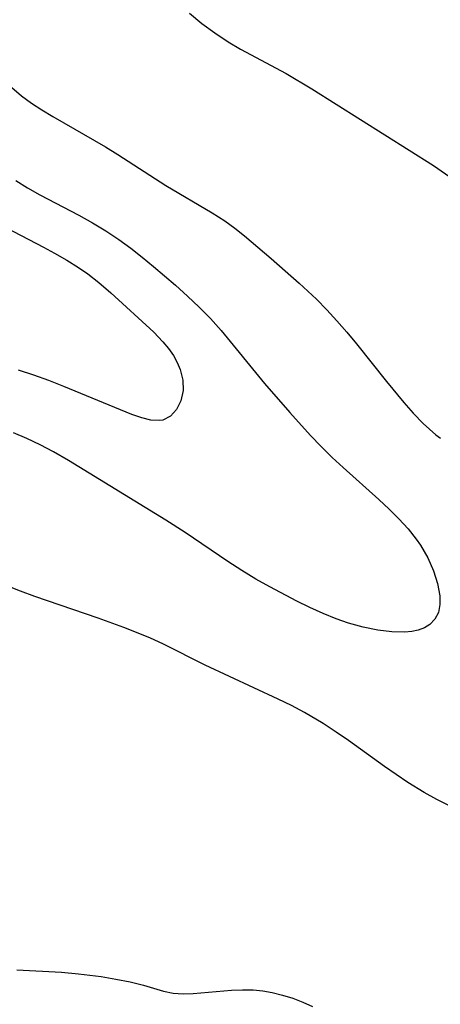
# Model space of a CAD drawing. Header units: metres. Extents: x 1073367 to 1082519, y 1569854 to 1574957.
# Tile 715 of 1056: x 1081571 to 1081620, y 1570389 to 1570503. Entities that reach past the tile are written whole.
import ezdxf

# ---------------------------------------------------------------- set-up
doc = ezdxf.new("R2010")
doc.units = ezdxf.units.M
doc.layers.add('CGG_CurvaNivelLidar_v1', color=253, linetype='Continuous', lineweight=30)

msp = doc.modelspace()

# ---------------------------------------------------------------- linework, layer by layer
at = {"layer": 'CGG_CurvaNivelLidar_v1'}
for p, q in [((1081591.1675, 1570504.2143, 79.5), (1081592.6068, 1570503.0143, 79.5)), ((1081592.6068, 1570503.0143, 79.5), (1081594.1211, 1570501.9019, 79.5)), ((1081594.1211, 1570501.9019, 79.5), (1081595.6983, 1570500.8693, 79.5)), ((1081595.6983, 1570500.8693, 79.5), (1081597.1264, 1570500.0237, 79.5)), ((1081597.1264, 1570500.0237, 79.5), (1081602.4382, 1570497.1625, 79.5)), ((1081602.4382, 1570497.1625, 79.5), (1081605.4484, 1570495.3856, 79.5)), ((1081570.4853, 1570495.5267, 79), (1081571.6178, 1570494.5779, 79)), ((1081605.4484, 1570495.3856, 79.5), (1081619.5873, 1570486.4713, 79.5)), ((1081571.6178, 1570494.5779, 79), (1081572.7819, 1570493.7328, 79)), ((1081572.7819, 1570493.7328, 79), (1081573.9997, 1570492.9424, 79)), ((1081573.9997, 1570492.9424, 79), (1081575.2556, 1570492.1874, 79)), ((1081575.2556, 1570492.1874, 79), (1081581.3935, 1570488.6511, 79)), ((1081581.3935, 1570488.6511, 79), (1081582.8471, 1570487.7593, 79)), ((1081582.8471, 1570487.7593, 79), (1081588.427, 1570484.1309, 79)), ((1081619.5873, 1570486.4713, 79.5), (1081621.8822, 1570484.8937, 79.5)), ((1081570.975, 1570484.7135, 78.5), (1081572.3349, 1570483.8521, 78.5)), ((1081572.3349, 1570483.8521, 78.5), (1081573.7532, 1570483.0597, 78.5)), ((1081588.427, 1570484.1309, 79), (1081593.8428, 1570480.963, 79)), ((1081573.7532, 1570483.0597, 78.5), (1081578.3061, 1570480.6953, 78.5)), ((1081578.3061, 1570480.6953, 78.5), (1081579.8905, 1570479.8029, 78.5)), ((1081593.8428, 1570480.963, 79), (1081595.2929, 1570480.0167, 79)), ((1081568.8762, 1570479.7241, 78), (1081574.1692, 1570476.973, 78)), ((1081579.8905, 1570479.8029, 78.5), (1081581.4474, 1570478.8559, 78.5)), ((1081595.2929, 1570480.0167, 79), (1081596.4479, 1570479.1674, 79)), ((1081596.4479, 1570479.1674, 79), (1081597.5729, 1570478.2707, 79)), ((1081581.4474, 1570478.8559, 78.5), (1081582.9672, 1570477.8466, 78.5)), ((1081582.9672, 1570477.8466, 78.5), (1081584.3429, 1570476.8447, 78.5)), ((1081597.5729, 1570478.2707, 79), (1081600.6858, 1570475.642, 79)), ((1081574.1692, 1570476.973, 78), (1081575.4782, 1570476.2613, 78)), ((1081584.3429, 1570476.8447, 78.5), (1081585.6861, 1570475.7955, 78.5)), ((1081575.4782, 1570476.2613, 78), (1081576.894, 1570475.4463, 78)), ((1081585.6861, 1570475.7955, 78.5), (1081587.0052, 1570474.7125, 78.5)), ((1081600.6858, 1570475.642, 79), (1081603.962, 1570472.7727, 79)), ((1081576.894, 1570475.4463, 78), (1081578.2738, 1570474.5816, 78)), ((1081578.2738, 1570474.5816, 78), (1081579.3483, 1570473.8381, 78)), ((1081587.0052, 1570474.7125, 78.5), (1081589.5618, 1570472.5174, 78.5)), ((1081579.3483, 1570473.8381, 78), (1081580.6277, 1570472.8516, 78)), ((1081580.6277, 1570472.8516, 78), (1081582.0188, 1570471.6588, 78)), ((1081589.5618, 1570472.5174, 78.5), (1081590.9555, 1570471.2706, 78.5)), ((1081603.962, 1570472.7727, 79), (1081605.9618, 1570470.9156, 79)), ((1081582.0188, 1570471.6588, 78), (1081587.0337, 1570467.0518, 78)), ((1081590.9555, 1570471.2706, 78.5), (1081592.3149, 1570469.9909, 78.5)), ((1081605.9618, 1570470.9156, 79), (1081607.17, 1570469.6798, 79)), ((1081592.3149, 1570469.9909, 78.5), (1081593.622, 1570468.6622, 78.5)), ((1081593.622, 1570468.6622, 78.5), (1081594.8649, 1570467.272, 78.5)), ((1081607.17, 1570469.6798, 79), (1081608.3384, 1570468.4024, 79)), ((1081608.3384, 1570468.4024, 79), (1081609.5037, 1570467.0641, 79)), ((1081587.0337, 1570467.0518, 78), (1081588.095, 1570465.9548, 78)), ((1081594.8649, 1570467.272, 78.5), (1081599.922, 1570461.0943, 78.5)), ((1081609.5037, 1570467.0641, 79), (1081610.6381, 1570465.7001, 79)), ((1081588.095, 1570465.9548, 78), (1081588.7498, 1570465.166, 78)), ((1081588.7498, 1570465.166, 78), (1081589.3182, 1570464.3522, 78)), ((1081610.6381, 1570465.7001, 79), (1081614.1379, 1570461.32, 79)), ((1081589.3182, 1570464.3522, 78), (1081589.7664, 1570463.5513, 78)), ((1081589.7664, 1570463.5513, 78), (1081590.1091, 1570462.7354, 78)), ((1081573.0527, 1570462.0693, 78), (1081571.2932, 1570462.6346, 78)), ((1081574.8024, 1570461.4343, 78), (1081573.0527, 1570462.0693, 78)), ((1081590.1091, 1570462.7354, 78), (1081590.4088, 1570461.4878, 78)), ((1081576.5377, 1570460.7531, 78), (1081574.8024, 1570461.4343, 78)), ((1081584.4724, 1570457.4802, 78), (1081576.5377, 1570460.7531, 78)), ((1081590.4088, 1570461.4878, 78), (1081590.442, 1570460.2768, 78)), ((1081599.922, 1570461.0943, 78.5), (1081602.8858, 1570457.7069, 78.5)), ((1081614.1379, 1570461.32, 79), (1081616.1329, 1570458.8875, 79)), ((1081590.442, 1570460.2768, 78), (1081590.1898, 1570459.0912, 78)), ((1081590.1898, 1570459.0912, 78), (1081589.6862, 1570458.0715, 78)), ((1081616.1329, 1570458.8875, 79), (1081617.2344, 1570457.6223, 79)), ((1081585.6163, 1570457.0784, 78), (1081584.4724, 1570457.4802, 78)), ((1081588.9716, 1570457.29, 78), (1081588.0689, 1570456.8358, 78)), ((1081589.6862, 1570458.0715, 78), (1081588.9716, 1570457.29, 78)), ((1081602.8858, 1570457.7069, 78.5), (1081605.2859, 1570455.0538, 78.5)), ((1081617.2344, 1570457.6223, 79), (1081618.3835, 1570456.4273, 79)), ((1081586.6764, 1570456.8191, 78), (1081585.6163, 1570457.0784, 78)), ((1081587.6388, 1570456.7654, 78), (1081586.6764, 1570456.8191, 78)), ((1081588.0689, 1570456.8358, 78), (1081587.6388, 1570456.7654, 78)), ((1081618.3835, 1570456.4273, 79), (1081619.8774, 1570455.1228, 79)), ((1081572.2617, 1570454.6797, 78.5), (1081570.6812, 1570455.3572, 78.5)), ((1081605.2859, 1570455.0538, 78.5), (1081606.5107, 1570453.7578, 78.5)), ((1081619.8774, 1570455.1228, 79), (1081620.4284, 1570454.7152, 79)), ((1081573.814, 1570453.9348, 78.5), (1081572.2617, 1570454.6797, 78.5)), ((1081575.3381, 1570453.1292, 78.5), (1081573.814, 1570453.9348, 78.5)), ((1081606.5107, 1570453.7578, 78.5), (1081607.8053, 1570452.4643, 78.5)), ((1081577.1149, 1570452.1088, 78.5), (1081575.3381, 1570453.1292, 78.5)), ((1081588.4424, 1570445.1946, 78.5), (1081577.1149, 1570452.1088, 78.5)), ((1081607.8053, 1570452.4643, 78.5), (1081609.0753, 1570451.2975, 78.5)), ((1081609.0753, 1570451.2975, 78.5), (1081613.2448, 1570447.5836, 78.5)), ((1081613.2448, 1570447.5836, 78.5), (1081614.4287, 1570446.4709, 78.5)), ((1081614.4287, 1570446.4709, 78.5), (1081615.5645, 1570445.3342, 78.5)), ((1081590.6759, 1570443.7625, 78.5), (1081588.4424, 1570445.1946, 78.5)), ((1081615.5645, 1570445.3342, 78.5), (1081616.6297, 1570444.1657, 78.5)), ((1081595.6484, 1570440.3538, 78.5), (1081590.6759, 1570443.7625, 78.5)), ((1081616.6297, 1570444.1657, 78.5), (1081617.5965, 1570442.9568, 78.5)), ((1081617.5965, 1570442.9568, 78.5), (1081618.0798, 1570442.2625, 78.5)), ((1081618.0798, 1570442.2625, 78.5), (1081618.9345, 1570440.787, 78.5)), ((1081597.2705, 1570439.3134, 78.5), (1081595.6484, 1570440.3538, 78.5)), ((1081618.9345, 1570440.787, 78.5), (1081619.602, 1570439.2863, 78.5)), ((1081598.9255, 1570438.3178, 78.5), (1081597.2705, 1570439.3134, 78.5)), ((1081619.602, 1570439.2863, 78.5), (1081620.0757, 1570437.8039, 78.5)), ((1081600.5399, 1570437.4099, 78.5), (1081598.9255, 1570438.3178, 78.5)), ((1081620.0757, 1570437.8039, 78.5), (1081620.3311, 1570436.387, 78.5)), ((1081571.5094, 1570436.9207, 79), (1081570.0228, 1570437.5159, 79)), ((1081573.1867, 1570436.305, 79), (1081571.5094, 1570436.9207, 79)), ((1081603.6852, 1570435.7615, 78.5), (1081600.5399, 1570437.4099, 78.5)), ((1081580.5541, 1570433.7692, 79), (1081573.1867, 1570436.305, 79)), ((1081605.2045, 1570435.0191, 78.5), (1081603.6852, 1570435.7615, 78.5)), ((1081620.3491, 1570435.3529, 78.5), (1081620.1645, 1570434.4193, 78.5)), ((1081620.3311, 1570436.387, 78.5), (1081620.3491, 1570435.3529, 78.5)), ((1081606.7319, 1570434.3255, 78.5), (1081605.2045, 1570435.0191, 78.5)), ((1081608.2669, 1570433.7001, 78.5), (1081606.7319, 1570434.3255, 78.5)), ((1081620.1645, 1570434.4193, 78.5), (1081619.7671, 1570433.6506, 78.5)), ((1081583.5205, 1570432.6944, 79), (1081580.5541, 1570433.7692, 79)), ((1081609.6989, 1570433.2013, 78.5), (1081608.2669, 1570433.7001, 78.5)), ((1081611.4165, 1570432.7224, 78.5), (1081609.6989, 1570433.2013, 78.5)), ((1081619.7671, 1570433.6506, 78.5), (1081619.167, 1570433.0268, 78.5)), ((1081586.5596, 1570431.4688, 79), (1081583.5205, 1570432.6944, 79)), ((1081613.1046, 1570432.3768, 78.5), (1081611.4165, 1570432.7224, 78.5)), ((1081614.7313, 1570432.1757, 78.5), (1081613.1046, 1570432.3768, 78.5)), ((1081616.2571, 1570432.1436, 78.5), (1081614.7313, 1570432.1757, 78.5)), ((1081617.0735, 1570432.2175, 78.5), (1081616.2571, 1570432.1436, 78.5)), ((1081617.8293, 1570432.3744, 78.5), (1081617.0735, 1570432.2175, 78.5)), ((1081618.5479, 1570432.6449, 78.5), (1081617.8293, 1570432.3744, 78.5)), ((1081619.167, 1570433.0268, 78.5), (1081618.5479, 1570432.6449, 78.5)), ((1081588.1388, 1570430.7605, 79), (1081586.5596, 1570431.4688, 79)), ((1081593.0136, 1570428.2995, 79), (1081588.1388, 1570430.7605, 79)), ((1081601.5277, 1570424.3331, 79), (1081593.0136, 1570428.2995, 79)), ((1081603.0544, 1570423.5895, 79), (1081601.5277, 1570424.3331, 79)), ((1081604.5576, 1570422.8006, 79), (1081603.0544, 1570423.5895, 79)), ((1081606.7427, 1570421.5088, 79), (1081604.5576, 1570422.8006, 79)), ((1081608.2616, 1570420.5228, 79), (1081606.7427, 1570421.5088, 79)), ((1081609.7083, 1570419.5221, 79), (1081608.2616, 1570420.5228, 79)), ((1081613.9068, 1570416.5023, 79), (1081609.7083, 1570419.5221, 79)), ((1081616.6196, 1570414.654, 79), (1081613.9068, 1570416.5023, 79)), ((1081618.5008, 1570413.4835, 79), (1081616.6196, 1570414.654, 79)), ((1081619.9992, 1570412.6488, 79), (1081618.5008, 1570413.4835, 79)), ((1081621.7795, 1570411.7568, 79), (1081619.9992, 1570412.6488, 79)), ((1081571.0684, 1570392.8394, 79), (1081576.2671, 1570392.5575, 79)), ((1081576.2671, 1570392.5575, 79), (1081578.2741, 1570392.384, 79)), ((1081578.2741, 1570392.384, 79), (1081580.9058, 1570392.0438, 79)), ((1081580.9058, 1570392.0438, 79), (1081582.6157, 1570391.7629, 79)), ((1081582.6157, 1570391.7629, 79), (1081584.2602, 1570391.4323, 79)), ((1081584.2602, 1570391.4323, 79), (1081585.8165, 1570391.0428, 79)), ((1081585.8165, 1570391.0428, 79), (1081588.1401, 1570390.3647, 79)), ((1081588.1401, 1570390.3647, 79), (1081589.2932, 1570390.1339, 79)), ((1081589.2932, 1570390.1339, 79), (1081590.4348, 1570390.0525, 79)), ((1081590.4348, 1570390.0525, 79), (1081591.6153, 1570390.0808, 79)), ((1081591.6153, 1570390.0808, 79), (1081596.0874, 1570390.4728, 79)), ((1081596.0874, 1570390.4728, 79), (1081597.3478, 1570390.527, 79)), ((1081597.3478, 1570390.527, 79), (1081598.6141, 1570390.5005, 79)), ((1081598.6141, 1570390.5005, 79), (1081599.7146, 1570390.3894, 79)), ((1081599.7146, 1570390.3894, 79), (1081600.812, 1570390.1988, 79)), ((1081600.812, 1570390.1988, 79), (1081602.0129, 1570389.9056, 79)), ((1081602.0129, 1570389.9056, 79), (1081603.2002, 1570389.5346, 79)), ((1081603.2002, 1570389.5346, 79), (1081604.3689, 1570389.0932, 79)), ((1081604.3689, 1570389.0932, 79), (1081605.5063, 1570388.587, 79))]:
    msp.add_line(p, q, dxfattribs=at)

doc.saveas('drawing.dxf')
